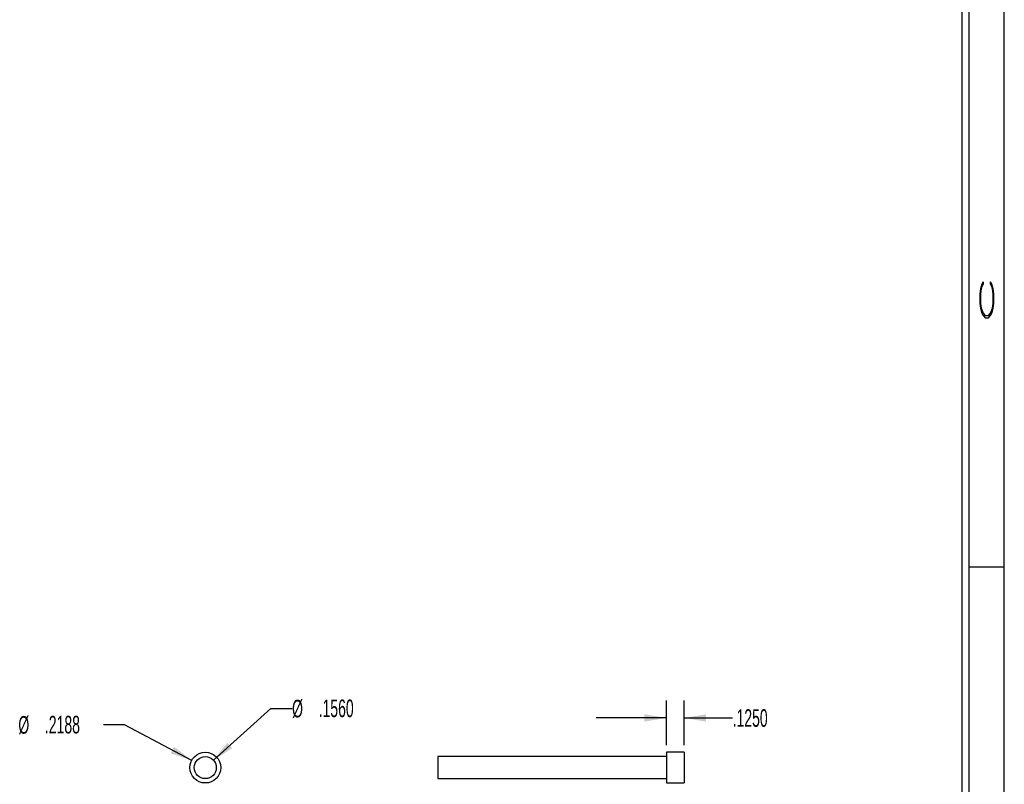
# Model space of a CAD drawing. Header units: inches. Extents: x 220 to 877, y 4 to 174.
# Tile 397 of 656: x 477.41 to 484.4, y 93.76 to 99.19. Entities that reach past the tile are written whole.
import ezdxf

# ---------------------------------------------------------------- set-up
doc = ezdxf.new("R2010")
doc.units = ezdxf.units.IN
doc.header["$LTSCALE"] = 0.5
doc.header["$MEASUREMENT"] = 0
doc.layers.add('SID-M-D', color=42, linetype='Continuous')
doc.layers.add('SID-M-S', color=105, linetype='Continuous')
doc.styles.add('R', font='ROMAND.SHX')
doc.styles.add('SLDTEXTSTYLE0', font='TXT', dxfattribs={"width": 0.5957446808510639})

# ---------------------------------------------------------------- blocks, each defined once
blk = doc.blocks.new('*U9')
at = {"layer": 'SID-M-S'}
for p, q in [((0.2499999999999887, 6.661338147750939e-16), (0.2499999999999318, 21.99999999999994)), ((0.3, 6.661338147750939e-16), (0.299999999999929, 21.99999999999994)), ((0.55, 6.661338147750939e-16), (0.549999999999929, 21.99999999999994)), ((0.2999999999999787, 6.999999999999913), (0.5499999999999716, 6.999999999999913))]:
    blk.add_line(p, q, dxfattribs=at)
at = {"layer": 'SID-M-D', "style": 'R', "width": 4}
blk.add_text('C', height=0.09999999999, rotation=90, dxfattribs=at).set_placement((0.4762159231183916, 8.715113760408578))

msp = doc.modelspace()

# ---------------------------------------------------------------- linework, layer by layer
at = {"layer": 'SID-M-D'}
for p, q in [((478.7835569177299, 93.9275800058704), (479.1920555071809, 94.29563521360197)), ((479.1920555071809, 94.29563521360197), (479.342055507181, 94.29563521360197)), ((482.0015327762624, 94.03474390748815), (482.0015327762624, 94.35281021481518)), ((482.1265327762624, 94.03474390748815), (482.1265327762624, 94.35281021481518)), ((482.0015327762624, 94.22781021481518), (481.5015327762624, 94.22781021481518)), ((482.1265327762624, 94.22781021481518), (482.4714931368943, 94.22781021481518)), ((478.1516608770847, 94.18007546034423), (478.0016608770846, 94.18007546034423)), ((478.6290037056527, 93.92665608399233), (478.1516608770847, 94.18007546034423))]:
    msp.add_line(p, q, dxfattribs=at)
for points in [[(482.0015327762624, 94.22781021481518), (481.8455327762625, 94.25381021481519), (481.8455327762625, 94.20181021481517)], [(482.1265327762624, 94.22781021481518), (482.2825327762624, 94.20181021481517), (482.2825327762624, 94.25381021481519)], [(478.6290037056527, 93.92665608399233), (478.5034091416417, 94.02277062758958), (478.4790257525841, 93.97684187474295)], [(478.7835569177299, 93.9275800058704), (478.9168571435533, 94.01268611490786), (478.8820497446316, 94.05131829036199)]]:
    msp.add_solid(points, dxfattribs=at)
at = {"layer": 'SID-M-S'}
for p, q in [((482.0015327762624, 93.95336890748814), (480.3765327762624, 93.95336890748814)), ((480.3765327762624, 93.95336890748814), (480.3765327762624, 93.79736890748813)), ((482.1265327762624, 93.98474390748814), (482.0015327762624, 93.98474390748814)), ((482.0015327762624, 93.98474390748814), (482.0015327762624, 93.76599390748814)), ((482.1265327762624, 93.98474390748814), (482.1265327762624, 93.76599390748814)), ((480.3765327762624, 93.79736890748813), (482.0015327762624, 93.79736890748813)), ((482.0015327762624, 93.76599390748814), (482.1265327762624, 93.76599390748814))]:
    msp.add_line(p, q, dxfattribs=at)
for radius in [0.109375, 0.07800000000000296]:
    msp.add_circle((478.7256086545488, 93.87536890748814), radius, dxfattribs=at)

# ---------------------------------------------------------------- block references
at = {"layer": 'SID-M-D'}
msp.add_blockref('*U9', (483.8517118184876, 88.30166505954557), dxfattribs=at)

# ---------------------------------------------------------------- texts
at = {"layer": 'SID-M-D', "char_height": 0.125, "attachment_point": 1, "style": 'SLDTEXTSTYLE0'}
for s, insert in [('%%c', (479.342055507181, 94.35659507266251)), ('.1560', (479.5305711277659, 94.35850479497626)), ('.1250', (482.4714931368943, 94.28972494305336)), ('%%c', (477.3975202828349, 94.2410353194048)), ('.2188', (477.5860359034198, 94.24294504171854))]:
    msp.add_mtext(s, dxfattribs=dict(at, insert=insert))

doc.saveas('drawing.dxf')
